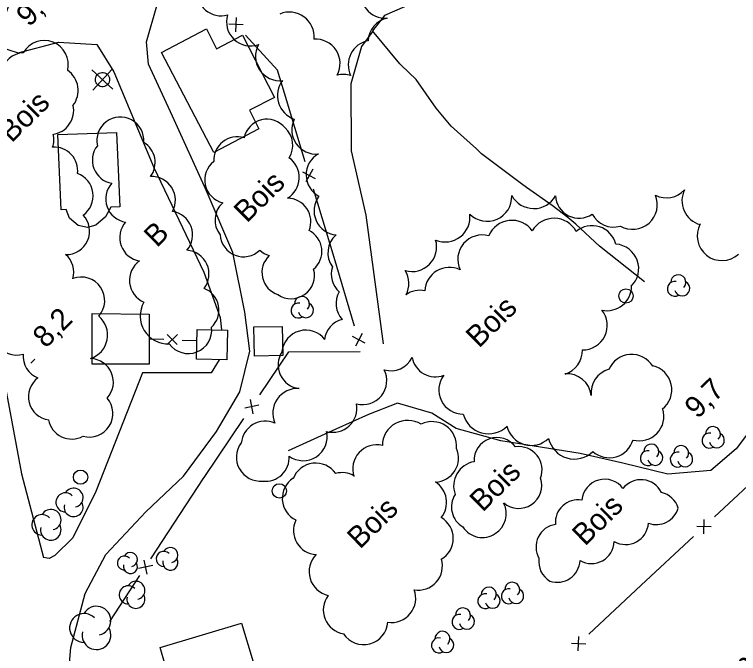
# Model space of a CAD drawing. Extents: x 381879 to 384696, y 5564785 to 5567594.
# Drawn here: x 383058 to 383159.1, y 5565885.6 to 5565975 of the extents above; entities that cross this region are included whole.
import ezdxf

# ---------------------------------------------------------------- set-up
doc = ezdxf.new("R2010")
doc.units = 0
for name, color, linetype in [('Niveau 19', 7, 'Continuous'), ('Niveau 22', 7, 'Continuous'), ('Niveau 3', 7, 'Continuous'), ('Niveau 31', 7, 'Continuous'), ('Niveau 36', 7, 'Continuous'), ('Niveau 37', 7, 'Continuous'), ('Niveau 44', 7, 'Continuous'), ('Niveau 52', 7, 'Continuous'), ('Niveau 57', 7, 'Continuous')]:
    doc.layers.add(name, color=color, linetype=linetype)

msp = doc.modelspace()

# ---------------------------------------------------------------- linework, layer by layer
at = {"layer": 'Niveau 19'}
for points in [[(383083.17, 5566012.3), (383075.66, 5566011.22), (383074.3, 5566009.06), (383068.6, 5566004.86), (383063.65, 5565995.89), (383060.44, 5565989.19), (383058.71, 5565983.89), (383057.55, 5565977.46), (383056.12, 5565973.28), (383055.53, 5565970.58), (383058.46, 5565969.62), (383064.11, 5565971.13), (383069.47, 5565970.8), (383071.85, 5565966.99), (383077.41, 5565953.58), (383084.4, 5565938.95), (383086.68, 5565932.62), (383086.91, 5565930.88)], [(383066.41, 5565874.04), (383065.23, 5565879.27), (383065.82, 5565886.49), (383067.83, 5565894.05), (383070.74, 5565899.51), (383076.32, 5565905.46), (383081.56, 5565910.43), (383086.19, 5565916.67), (383089.45, 5565922.23), (383090.84, 5565927.94), (383090.15, 5565933.37), (383088.45, 5565941.71), (383084.75, 5565950.44), (383080.05, 5565960.8), (383076.69, 5565968.06), (383076.42, 5565971.15), (383077.83, 5565976.21), (383081.24, 5565981.85), (383085.48, 5565987.76), (383087.16, 5565990.97)], [(383086.57, 5565926.72), (383085.44, 5565924.88), (383075.83, 5565924.88), (383069.33, 5565908.3), (383066.11, 5565901.8), (383063.62, 5565899.33), (383062.79, 5565898.95), (383062.01, 5565899.06)]]:
    msp.add_lwpolyline(points, dxfattribs=at)
at = {"layer": 'Niveau 22'}
for points in [[(383148.89, 5566003.25), (383146.43, 5566001.08), (383141.61, 5565998.16), (383138.37, 5565995.63), (383135.32, 5565989.9), (383130.93, 5565987.77), (383126.97, 5565985.91), (383122.12, 5565982.14), (383117.45, 5565978.07), (383113.88, 5565976.66), (383109.66, 5565974.86), (383108, 5565972.7)], [(383197.31, 5565980.69), (383189.78, 5565971.68), (383183.74, 5565963.16), (383178.05, 5565952.11), (383172.67, 5565940.3), (383166.91, 5565928.55), (383162.1, 5565918.66), (383158.82, 5565914.25), (383155.29, 5565911.24), (383149.24, 5565910.74), (383142.99, 5565912.26), (383137.03, 5565913.63), (383130.58, 5565914.62), (383125.94, 5565915.38), (383119.68, 5565917.12), (383116.3, 5565919.24), (383111.46, 5565920.64), (383107.44, 5565919.07), (383102.86, 5565917), (383096.2, 5565913.97)], [(383108.04, 5565972.65), (383106.47, 5565970.54), (383104.96, 5565965.29), (383104.99, 5565955.92), (383107.05, 5565946.95), (383108.41, 5565936.93), (383109.48, 5565928.94)], [(383111.8, 5565968.1), (383108, 5565972.7)], [(383116.9, 5565961.9), (383114.1, 5565965.9), (383112, 5565967.9), (383111.8, 5565968.1)], [(383122.5, 5565956.2), (383119, 5565959.4), (383116.9, 5565961.9)], [(383128.8, 5565951.3), (383123.2, 5565955.5), (383122.5, 5565956.2)], [(383135.3, 5565946.6), (383133.1, 5565948.3), (383129.5, 5565950.8), (383128.8, 5565951.3)], [(383139.7, 5565942.6), (383136.4, 5565945.7), (383135.3, 5565946.6)], [(383146, 5565937.6), (383139.7, 5565942.6)]]:
    msp.add_lwpolyline(points, dxfattribs=at)
at = {"layer": 'Niveau 3'}
msp.add_line((383060.25, 5565926.22), (383060.82, 5565926.79), dxfattribs=at)
at = {"layer": 'Niveau 31'}
for points in [[(383085.8, 5565955.7), (383078.5, 5565969.7), (383084.8, 5565973), (383086.2, 5565970.2), (383089.8, 5565972.1), (383094.3, 5565963.4), (383090.8, 5565961.6), (383092.1, 5565959)], [(383071.41, 5565948.04), (383070.68, 5565946.72), (383069.32, 5565945.54), (383068.17, 5565945.21), (383066.87, 5565945.5), (383065.65, 5565946.51), (383065.2, 5565947.73), (383064.5, 5565947.7), (383064, 5565958.2), (383072.2, 5565958.5), (383072.7, 5565948.1)], [(383076.8, 5565926.1), (383068.8, 5565926.1), (383068.8, 5565933.2), (383076.8, 5565933.1)], [(383083.51, 5565930.96), (383087.71, 5565930.86), (383087.61, 5565926.7), (383083.41, 5565926.8)], [(383091.4, 5565931.3), (383095.36, 5565931.39), (383095.46, 5565927.33), (383091.5, 5565927.24)], [(383078.31, 5565886.48), (383089.67, 5565889.91), (383092.94, 5565879.08), (383089.37, 5565878), (383089.54, 5565877.42), (383086.62, 5565876.56), (383086.34, 5565877.5), (383085.49, 5565877.25), (383085.27, 5565878.01), (383081.12, 5565876.8)]]:
    msp.add_lwpolyline(points, close=True, dxfattribs=at)
at = {"layer": 'Niveau 36'}
for p, q in [((383068.79, 5565967.25), (383071.71, 5565964.53)), ((383068.89, 5565964.43), (383071.61, 5565967.35))]:
    msp.add_line(p, q, dxfattribs=at)
for centre in [(383143.41, 5565935.64), (383067.19, 5565910.3), (383094.97, 5565908.38)]:
    msp.add_circle(centre, 1, dxfattribs=at)
msp.add_ellipse((383070.26, 5565965.89), major_axis=(0.871, -0.491), ratio=0.999925, dxfattribs=at)
at = {"layer": 'Niveau 37'}
for p, q in [((383088.94, 5565974.58), (383088.85, 5565972.58)), ((383089.9, 5565973.53), (383087.9, 5565973.62)), ((383099.63, 5565953.37), (383098.68, 5565951.61)), ((383100.03, 5565952.02), (383098.27, 5565952.96)), ((383079.29, 5565928.85), (383080.73, 5565930.25)), ((383080.71, 5565928.83), (383079.31, 5565930.26)), ((383106.95, 5565929.03), (383105.18, 5565929.98)), ((383106.54, 5565930.39), (383105.59, 5565928.63)), ((383091.32, 5565919.18), (383090.93, 5565921.14)), ((383092.11, 5565920.35), (383090.14, 5565919.97)), ((383155.32, 5565903.36), (383153.31, 5565903.42)), ((383154.28, 5565902.39), (383154.35, 5565904.39)), ((383076.49, 5565896.75), (383076.08, 5565898.71)), ((383077.27, 5565897.93), (383075.31, 5565897.53)), ((383136.75, 5565886), (383136.82, 5565888)), ((383137.78, 5565886.97), (383135.78, 5565887.04))]:
    msp.add_line(p, q, dxfattribs=at)
for points in [[(383095.7, 5565963.98), (383094.73, 5565967.19), (383090.25, 5565972.1)], [(383098.58, 5565954.41), (383095.7, 5565963.98)], [(383102.61, 5565941), (383099.73, 5565950.57)], [(383105.49, 5565931.42), (383102.61, 5565941)], [(383076.8, 5565929.66), (383078.82, 5565929.58)], [(383081.4, 5565929.47), (383083.47, 5565929.39)], [(383092.24, 5565921.82), (383096.28, 5565927.83)], [(383096.28, 5565927.83), (383106.28, 5565927.86)], [(383084.43, 5565910.2), (383084.46, 5565910.24), (383090.01, 5565918.5)], [(383155.78, 5565904.76), (383163.08, 5565911.58)], [(383077, 5565898.87), (383084.43, 5565910.2)], [(383145.55, 5565895.2), (383152.85, 5565902.02)], [(383071.26, 5565890.14), (383075.46, 5565896.54)], [(383138.24, 5565888.37), (383145.55, 5565895.2)]]:
    msp.add_lwpolyline(points, dxfattribs=at)
at = {"layer": 'Niveau 44'}
for centre, radius, start, end in [((383093.23, 5565957.1), 3.25, 38.6998, 168.7964), ((383093.58, 5565956.72), 3.27, 327.483, 47.7725), ((383089.06, 5565954.62), 3.26, 72.4179, 183.3069), ((383087.81, 5565951.86), 3.27, 127.8784, 256.6283), ((383077.14, 5565949.02), 3.31, 331.4985, 93.0792), ((383074.01, 5565949.21), 3.3, 138.4405, 260.6268), ((383096.1, 5565946.03), 3.27, 337.6651, 89.7316), ((383103.2, 5565947.54), 3.38, 142.9014, 264.9507), ((383089.24, 5565946.25), 3.27, 131.9992, 219.4151), ((383079.56, 5565944.18), 3.3, 319.3057, 81.4578), ((383075.96, 5565943.79), 3.3, 138.8495, 260.8454), ((383089.96, 5565944.38), 3.26, 183.543, 314.4244), ((383097.66, 5565941.87), 3.26, 310.1635, 63.4706), ((383113.5, 5565942.5), 3.45, 254.2576, 16.1254), ((383081.79, 5565938.69), 3.35, 323.2282, 85.3521), ((383094.52, 5565944.4), 3.27, 225.843, 252.5021), ((383095.8, 5565938.92), 3.26, 133.8092, 251.606), ((383077.33, 5565937.82), 3.31, 125.0866, 247.004), ((383096.61, 5565938.52), 3.27, 235.5926, 15.2348), ((383114.64, 5565932.97), 3.46, 78.6675, 124.9593), ((383067.52, 5565930.17), 3.45, 288.1764, 50.0238), ((383082.25, 5565930.86), 3.28, 216.0233, 7.2533), ((383125.4, 5565912.62), 3.22, 36.497, 182.7374), ((383128.45, 5565911.34), 3.23, 338.7374, 98.1908), ((383122.79, 5565909.06), 3.46, 100.2163, 199.7974), ((383128.41, 5565909.15), 3.22, 229.7399, 18.5905), ((383140.43, 5565906.8), 3.21, 37.0359, 174.5016), ((383145.5, 5565906.77), 3.18, 25.8485, 142.1355), ((383066.22, 5565907.44), 1.33, 282.2692, 149.7262), ((383065.08, 5565906.78), 1.33, 44.1153, 269.8039), ((383122.25, 5565906.13), 3.23, 147.0411, 239.5137), ((383147.67, 5565905.05), 3.18, 17.0137, 77.3292), ((383066.22, 5565906.11), 1.33, 166.9368, 29.6212), ((383123.46, 5565905.18), 3.23, 301.3309, 27.775), ((383136.73, 5565903.95), 3.19, 80.8532, 184.6795), ((383063.04, 5565904.36), 1.43, 282.2692, 149.7262), ((383147.64, 5565906.87), 3.2, 250.1575, 343.9119), ((383061.81, 5565903.64), 1.43, 44.1153, 269.8039), ((383063.04, 5565902.92), 1.43, 166.9368, 29.6212), ((383134.04, 5565900.53), 3.2, 98.8241, 209.4916), ((383143.36, 5565904.08), 3.2, 240.3163, 356.0527), ((383123.33, 5565905.1), 3.23, 212.7694, 304.1675), ((383079.74, 5565899.41), 1.06, 282.2692, 149.7262), ((383138.58, 5565901.42), 3.2, 240.1945, 357.8443), ((383074.16, 5565898.79), 0.982, 282.2692, 149.7262), ((383078.83, 5565898.88), 1.06, 44.1153, 269.8039), ((383073.31, 5565898.3), 0.982, 44.1153, 269.8039), ((383079.74, 5565898.36), 1.06, 166.9368, 29.6212), ((383134.42, 5565898.51), 3.2, 171.898, 239.187), ((383133.8, 5565898.79), 3.19, 251.4819, 357.3875), ((383074.16, 5565897.81), 0.982, 166.9368, 29.6212), ((383074.93, 5565894.48), 1.26, 282.2692, 149.7262), ((383073.85, 5565893.85), 1.26, 44.1153, 269.8039), ((383074.93, 5565893.22), 1.26, 166.9368, 29.6212), ((383069.41, 5565890.23), 2.02, 282.2692, 149.7262), ((383067.68, 5565889.22), 2.02, 44.1153, 269.8039), ((383069.41, 5565888.22), 2.02, 166.9368, 29.6212)]:
    msp.add_arc(centre, radius, start, end, dxfattribs=at)
for centre, major_axis, ratio, start_param, end_param in [((383086.82, 5565978.17), (2.48, -2.26), 0.999984, 3.757614, 5.727979), ((383109.8, 5565977.92), (2.4, -2.48), 0.999034, 3.632973, 5.586649), ((383096.38, 5565971.89), (-2.38, 2.5), 0.999356, 3.854959, 5.927891), ((383090.95, 5565973.96), (2.5, -2.25), 0.999984, 3.576015, 5.78882), ((383110.81, 5565971.14), (-3.02, -1.66), 0.999262, 4.430696, 5.727707), ((383062.11, 5565967.97), (0.33, 3.37), 0.995627, 4.577956, 7.43027), ((383100.01, 5565968.11), (0.14, 3.45), 0.998008, 4.272263, 6.38503), ((383108.04, 5565967.95), (-0.93, -3.32), 0.998013, 3.613271, 5.42946), ((383095.02, 5565969.12), (3.38, 0.1), 0.999983, 2.596049, 4.802871), ((383059.42, 5565966.28), (-0.79, -3.29), 0.999285, 3.447237, 4.721341), ((383063.48, 5565964.38), (-0.58, 3.34), 0.998092, 3.871103, 5.519443), ((383103.91, 5565963.17), (-0.71, 3.38), 0.999795, 5.774257, 6.323218), ((383098.23, 5565963.66), (-3.49, -0.36), 0.999163, 5.533079, 7.412271), ((383062.85, 5565961.58), (3.27, 0.88), 0.999607, 4.586835, 6.230872), ((383072.75, 5565957.38), (-3.09, -1.1), 0.999983, 2.716868, 6.166601), ((383100.09, 5565958.86), (-2.77, -1.94), 0.998531, 5.214265, 7.344169), ((383060.19, 5565957.54), (-2.08, 2.54), 0.998514, 3.685585, 4.244918), ((383074.35, 5565954.3), (-1.37, 2.97), 0.998921, 3.635056, 5.314033), ((383063.51, 5565953.17), (-3.13, -0.98), 0.998514, 2.706785, 4.478123), ((383072.11, 5565954.62), (1.02, -3.11), 0.998929, 3.728068, 5.791946), ((383102.1, 5565952.56), (-3.22, 1.04), 0.99996, 5.54445, 7.674469), ((383094.37, 5565952.2), (3.24, -0.98), 0.99996, 5.54658, 7.534291), ((383065.67, 5565949.64), (-0.86, 3.18), 0.996702, 3.491276, 5.684022), ((383149.07, 5565952.83), (-2.24, -2.65), 0.997172, 0.23972, 1.525672), ((383154.69, 5565948.95), (1.79, -2.96), 0.999624, 3.704775, 5.468772), ((383124, 5565949.54), (1.02, -3.31), 0.996151, 5.203797, 7.593072), ((383130.52, 5565951.37), (0, -3.51), 0.998636, 5.217673, 7.34217), ((383136.84, 5565949.79), (-1.99, -2.6), 0.999872, 5.409395, 7.534308), ((383144.35, 5565948.4), (2.55, 2.32), 0.999761, 3.453019, 5.944988), ((383065.18, 5565944.7), (0.54, 3.24), 0.996933, 3.286005, 5.633217), ((383118.14, 5565946.67), (3.2, 1.35), 0.999847, 3.923213, 6.004518), ((383141.72, 5565948.73), (3.46, 0.01), 0.999625, 3.633078, 4.974458), ((383127.47, 5565942.71), (0.15, 3.5), 0.999835, 5.376593, 7.499769), ((383133.36, 5565943), (0.24, 3.5), 0.99872, 5.273687, 7.400332), ((383138.67, 5565942.03), (-2.89, 1.87), 0.999685, 3.967664, 5.988173), ((383156.82, 5565944.04), (2.13, -2.72), 0.99952, 3.545302, 6.352243), ((383105.12, 5565941.65), (-3.35, -0.34), 0.999671, 5.331798, 6.804006), ((383123.34, 5565940.74), (-2.36, -2.5), 0.999939, 3.634251, 5.900634), ((383141.75, 5565939.46), (3.43, -0.32), 0.997785, 5.574579, 7.871181), ((383062.97, 5565938.96), (-2.49, 2.15), 0.993656, 3.575662, 4.711892), ((383105.57, 5565938.67), (3.29, -0.62), 0.998831, 3.017703, 4.161151), ((383109.62, 5565937.4), (3.21, -1.27), 0.995408, 6.174032, 7.20726), ((383118.75, 5565936.21), (-2.64, 2.2), 0.996566, 4.961926, 6.936501), ((383067.29, 5565935), (-1.12, 3.09), 0.996705, 3.635969, 6.301872), ((383150.72, 5565937.56), (0.912, -0.513), 0.999925, 6.029005, 9.968014), ((383140.75, 5565937.02), (2.61, 2.24), 0.999756, 3.798338, 5.563571), ((383150.23, 5565936.64), (0.912, -0.513), 0.999925, 1.88946, 5.776035), ((383151.27, 5565936.68), (0.912, -0.513), 0.999925, 3.902388, 7.872264), ((383083.26, 5565933.65), (-0.37, 3.25), 0.998924, 3.783562, 5.790831), ((383106.26, 5565934.57), (2.52, -2.21), 0.998831, 3.35174, 4.583512), ((383079.44, 5565932.84), (-3.34, -2.04), 0.998767, 5.218641, 7.346454), ((383098.13, 5565934.52), (0.912, -0.513), 0.999925, 6.029005, 9.968014), ((383097.64, 5565933.6), (0.912, -0.513), 0.999925, 1.88946, 5.776035), ((383098.68, 5565933.64), (0.912, -0.513), 0.999925, 3.902388, 7.872264), ((383058.27, 5565930.64), (1.06, -3.1), 0.996715, 3.633978, 6.235794), ((383137.36, 5565931.53), (2.85, -1.93), 0.999961, 5.294649, 7.549568), ((383104.62, 5565929.13), (-1.24, -3.12), 0.998744, 3.78409, 4.966229), ((383098.68, 5565927.5), (-3.31, 0.58), 0.999742, 3.967448, 6.349107), ((383098.15, 5565926.02), (1.5, -3), 0.999601, 3.669263, 5.695283), ((383133.87, 5565928.01), (3.28, -1.07), 0.999344, 5.32752, 6.625017), ((383062.44, 5565927.23), (1.49, -2.93), 0.9967, 4.154881, 5.435023), ((383068.5, 5565923.6), (-1.47, 2.94), 0.996711, 3.496921, 5.788631), ((383110.56, 5565928.52), (2.61, 2.09), 0.998704, 3.752922, 5.139601), ((383116.8, 5565927.68), (-1.95, -2.72), 0.996825, 5.528779, 7.260683), ((383144.2, 5565924.02), (-3.34, -0.86), 0.999757, 3.431782, 5.633265), ((383146.38, 5565922.53), (-3.17, 1.33), 0.999928, 2.625082, 4.880449), ((383106.63, 5565923.8), (2.86, 1.76), 0.998423, 3.89588, 6.20355), ((383135.14, 5565921.31), (-3.35, 0.82), 0.999756, 3.499923, 5.029149), ((383141.99, 5565922.07), (-1.68, -3.02), 0.999755, 3.934672, 5.323456), ((383063.16, 5565921.58), (-1.78, -2.75), 0.989726, 4.352519, 6.732236), ((383120.62, 5565922.49), (1.65, -2.93), 0.999742, 3.540838, 5.786308), ((383097.56, 5565919.21), (-2.81, 2.11), 0.993459, 5.30466, 7.329733), ((383068.43, 5565919.2), (1.13, 3.09), 0.997152, 3.218591, 5.778404), ((383102.45, 5565919.93), (3.34, 0.4), 0.99788, 4.331719, 6.354203), ((383145.27, 5565918.83), (3.21, -1.27), 0.997943, 4.831763, 6.955202), ((383124.2, 5565919.98), (-0.95, -3.5), 0.99998, 5.218136, 7.343978), ((383065.94, 5565918.91), (3.07, -1.17), 0.999181, 3.682651, 5.581548), ((383092.99, 5565914.78), (-3.27, 0.75), 0.996753, 4.521125, 6.423021), ((383112.89, 5565914.72), (-1.7, 3.09), 0.999995, 5.216774, 7.344709), ((383116.31, 5565914.63), (1.94, 2.84), 0.999978, 5.221207, 7.347113), ((383098.31, 5565915.95), (2.63, 2.07), 0.998708, 3.412046, 5.841108), ((383130.17, 5565918.21), (-1.23, -3.25), 0.999276, 5.297438, 7.420053), ((383155.56, 5565916.33), (0.912, -0.513), 0.999925, 6.029005, 9.968014), ((383136.2, 5565916.54), (-1.15, -3.52), 0.996882, 5.248189, 7.373987), ((383155.07, 5565915.41), (0.912, -0.513), 0.999925, 1.88946, 5.776035), ((383156.11, 5565915.45), (0.912, -0.513), 0.999925, 3.902388, 7.872264), ((383092.32, 5565913.1), (2.03, -2.67), 0.999427, 3.42827, 5.725024), ((383108.6, 5565911.46), (-2.22, -2.54), 0.999937, 3.631375, 5.754122), ((383141.09, 5565916.45), (3.24, 1.15), 0.999756, 3.634406, 5.666286), ((383146.95, 5565913.88), (0.912, -0.513), 0.999925, 6.029005, 9.968014), ((383151.13, 5565913.68), (0.912, -0.513), 0.999925, 6.029005, 9.968014), ((383116.64, 5565912.99), (2.11, 2.64), 0.999937, 3.860769, 5.790062), ((383146.46, 5565912.96), (0.912, -0.513), 0.999925, 1.88946, 5.776035), ((383147.5, 5565913), (0.912, -0.513), 0.999925, 3.902388, 7.872264), ((383150.64, 5565912.76), (0.912, -0.513), 0.999925, 1.88946, 5.776035), ((383151.68, 5565912.8), (0.912, -0.513), 0.999925, 3.902388, 7.872264), ((383092.99, 5565913.08), (2.48, 2.27), 0.998976, 3.869822, 5.595252), ((383100.06, 5565908.9), (-2.93, -1.67), 0.999984, 3.224278, 5.40979), ((383103.73, 5565907.56), (0.66, 3.31), 0.991818, 5.94337, 6.751969), ((383098.75, 5565907.34), (-0.45, -3.34), 0.999748, 3.862051, 5.961676), ((383114.96, 5565906.78), (-0.69, 3.31), 0.999857, 3.830621, 5.508121), ((383115.89, 5565901.74), (2.79, 1.91), 0.999727, 4.644395, 6.723751), ((383100.31, 5565902.84), (1.42, -3.06), 0.999747, 3.828416, 5.790824), ((383102.56, 5565897.09), (-3.28, -0.99), 0.997522, 5.217829, 7.338431), ((383114.39, 5565897.87), (2.7, -2.02), 0.996152, 5.174958, 7.21783), ((383127.52, 5565894.57), (0.912, -0.513), 0.999925, 6.029005, 9.968014), ((383110.66, 5565893.34), (2.98, -1.56), 0.999424, 5.030702, 7.137537), ((383124.24, 5565893.89), (0.912, -0.513), 0.999925, 6.029005, 9.968014), ((383127.03, 5565893.65), (0.912, -0.513), 0.999925, 1.88946, 5.776035), ((383128.07, 5565893.69), (0.912, -0.513), 0.999925, 3.902388, 7.872264), ((383104.49, 5565891.73), (1.42, -3.06), 0.999748, 3.631983, 5.691111), ((383123.75, 5565892.97), (0.912, -0.513), 0.999925, 1.88946, 5.776035), ((383124.79, 5565893.01), (0.912, -0.513), 0.999925, 3.902388, 7.872264), ((383120.63, 5565890.98), (0.912, -0.513), 0.999925, 6.029005, 9.968014), ((383120.14, 5565890.06), (0.912, -0.513), 0.999925, 1.88946, 5.776035), ((383121.18, 5565890.1), (0.912, -0.513), 0.999925, 3.902388, 7.872264), ((383106.75, 5565890.27), (2.51, -2.26), 0.999297, 4.464375, 6.943726), ((383117.76, 5565887.7), (0.912, -0.513), 0.999925, 6.029005, 9.968014), ((383117.27, 5565886.78), (0.912, -0.513), 0.999925, 1.88946, 5.776035), ((383118.31, 5565886.82), (0.912, -0.513), 0.999925, 3.902388, 7.872264)]:
    msp.add_ellipse(centre, major_axis=major_axis, ratio=ratio, start_param=start_param, end_param=end_param, dxfattribs=at)
at = {"layer": 'Niveau 52'}
msp.add_lwpolyline([(383056.97, 5565875.13), (383056.81, 5565879.84), (383054.61, 5565886.06), (383049.14, 5565894.26), (383041.43, 5565900.32), (383031.7, 5565905.81), (383023.65, 5565911.05), (383018.9, 5565914.49), (383020.57, 5565920.49), (383025.67, 5565926.24), (383035.25, 5565936.62), (383042.89, 5565945.74), (383047.47, 5565950.66), (383051.54, 5565951.13), (383052.98, 5565949.06), (383054.8, 5565935.59), (383056.45, 5565924.04), (383058.94, 5565910.79), (383062.01, 5565899.06)], dxfattribs=at)

# ---------------------------------------------------------------- texts
at = {"layer": 'Niveau 3'}
for s, p in [('9,6', (383060, 5565973.15)), ('8,2  ', (383062.32, 5565928.22)), ('9,7  ', (383153.41, 5565918.35))]:
    msp.add_text(s, height=3, rotation=44.7717, dxfattribs=at).set_placement(p)
at = {"layer": 'Niveau 44'}
for s, p in [('Bois', (383057.56, 5565956.95)), ('Bois', (383090.43, 5565945.75)), ('B', (383077.85, 5565942.32)), ('Bois', (383122.86, 5565928.26)), ('Bois', (383123.38, 5565905.32)), ('Bois', (383106.25, 5565900.15)), ('Bois', (383137.69, 5565900.57))]:
    msp.add_text(s, height=3, rotation=44.7707, dxfattribs=at).set_placement(p)
at = {"layer": 'Niveau 57'}
msp.add_text("Cour d'entreposage", height=3, rotation=44.7717, dxfattribs=at).set_placement((383144.52, 5565866.84))

doc.saveas('drawing.dxf')
